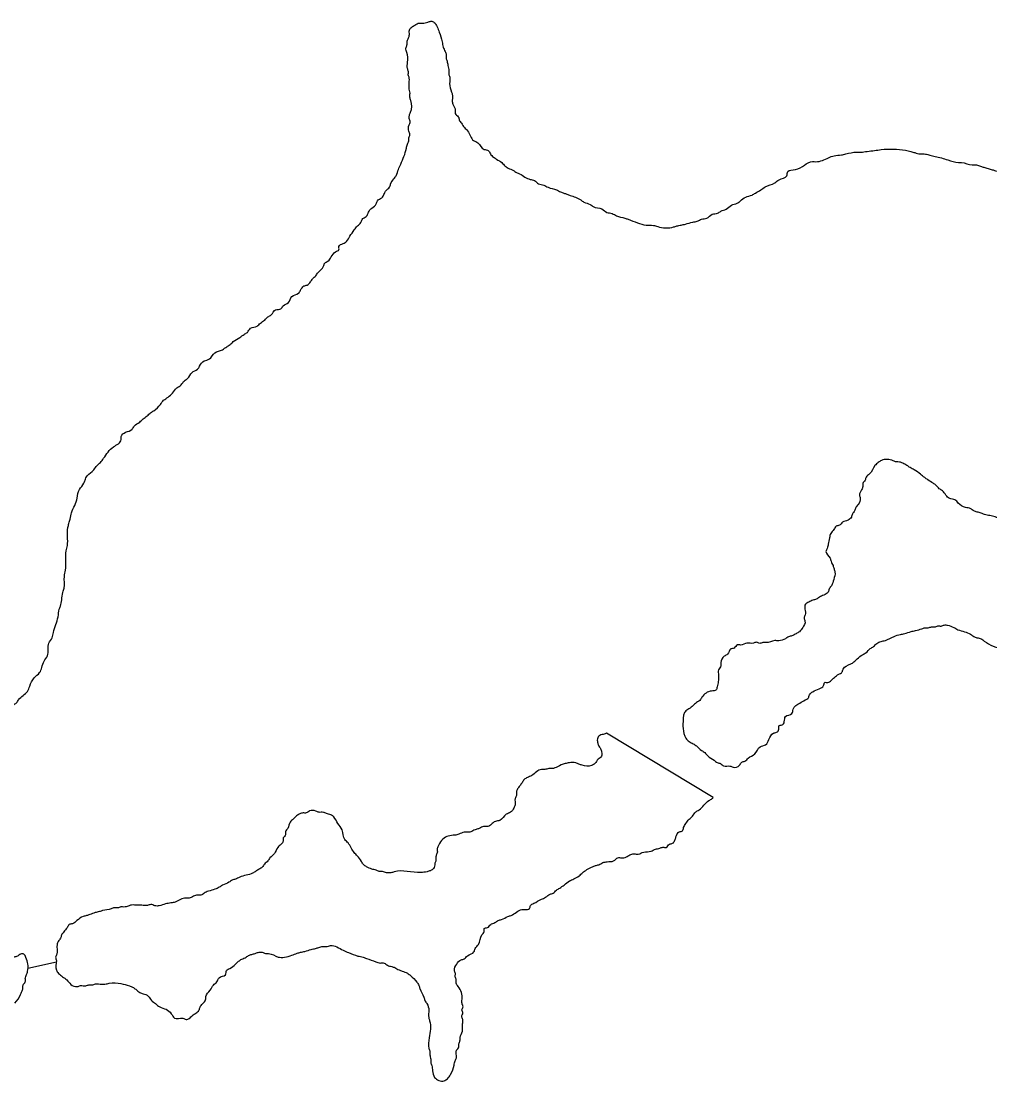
# Model space of a CAD drawing. Extents: x 2.4 to 73.1, y 4.5 to 25.6.
# Drawn here: x 33.5943 to 33.7673, y 19.8787 to 20.0681 of the extents above; entities that cross this region are included whole.
import ezdxf

# ---------------------------------------------------------------- set-up
doc = ezdxf.new("R2010")
doc.units = 0
for name, color, linetype in [('GM_X_Major_River', 7, 'Continuous'), ('GM_X_Minor_Lake', 7, 'Continuous'), ('GM_X_Minor_River', 7, 'Continuous')]:
    doc.layers.add(name, color=color, linetype=linetype)

msp = doc.modelspace()

# ---------------------------------------------------------------- linework, layer by layer
at = {"layer": 'GM_X_Major_River'}
for points in [[(33.6469, 20.0227), (33.64729, 20.02326), (33.64827, 20.02437), (33.64848, 20.02494), (33.64906, 20.0253), (33.64965, 20.02604), (33.65043, 20.02697), (33.65101, 20.02734), (33.65102, 20.02791), (33.6518, 20.02846), (33.65238, 20.02882), (33.65297, 20.02975), (33.65376, 20.03087), (33.65435, 20.03162), (33.65494, 20.03217), (33.65514, 20.03274), (33.65591, 20.03329), (33.65631, 20.03404), (33.6569, 20.03478), (33.65768, 20.03552), (33.65789, 20.03608), (33.65866, 20.03663), (33.65906, 20.03719), (33.65946, 20.03794), (33.66004, 20.0385), (33.66025, 20.03906), (33.66084, 20.04), (33.66123, 20.04056), (33.66164, 20.04168), (33.66205, 20.04262), (33.66307, 20.04545), (33.66328, 20.0462), (33.66349, 20.04677), (33.6635, 20.04734), (33.6637, 20.0479), (33.66353, 20.04848), (33.66356, 20.04962), (33.66376, 20.05018), (33.66359, 20.05076), (33.6636, 20.05133), (33.66381, 20.05189), (33.66386, 20.05398), (33.66369, 20.05456), (33.66371, 20.05532), (33.66354, 20.05627), (33.66355, 20.05684), (33.66357, 20.05741), (33.66358, 20.05798), (33.66341, 20.05856), (33.66342, 20.05913), (33.66325, 20.0597), (33.66328, 20.06084), (33.66313, 20.06256), (33.66296, 20.06332), (33.66317, 20.06389), (33.66318, 20.06446), (33.66339, 20.06502), (33.6636, 20.06578), (33.66361, 20.06654), (33.66401, 20.0671), (33.66459, 20.06746), (33.66536, 20.06782), (33.66593, 20.0678), (33.66688, 20.06797), (33.66746, 20.06814), (33.66802, 20.06794), (33.66857, 20.06716), (33.66893, 20.0662), (33.66945, 20.06447), (33.66962, 20.06352), (33.66998, 20.06275), (33.67016, 20.06217), (33.67014, 20.0616), (33.67032, 20.06103), (33.67049, 20.06026), (33.67065, 20.05931), (33.67064, 20.05874), (33.67081, 20.05816), (33.67078, 20.05702), (33.67112, 20.05549), (33.6713, 20.05492), (33.67127, 20.05378), (33.67144, 20.0532), (33.6718, 20.05224), (33.67178, 20.05167), (33.67234, 20.05109), (33.67251, 20.05051), (33.67288, 20.04993), (33.67343, 20.04916), (33.67399, 20.04857), (33.67508, 20.04683), (33.67583, 20.04643), (33.67694, 20.04526), (33.6777, 20.04505), (33.67806, 20.04447), (33.67862, 20.04388), (33.67918, 20.04349)], [(33.67918, 20.04349), (33.68011, 20.04289), (33.68067, 20.0423), (33.68123, 20.04191), (33.68217, 20.0415), (33.68273, 20.04111), (33.68329, 20.0409), (33.68423, 20.04031), (33.68517, 20.0399), (33.68592, 20.03969), (33.68667, 20.0391), (33.68761, 20.03888), (33.68836, 20.03848), (33.68987, 20.03806), (33.69062, 20.03766), (33.69119, 20.03745), (33.69175, 20.03725), (33.69232, 20.03704), (33.6942, 20.03623), (33.69476, 20.03583), (33.69589, 20.03542), (33.69645, 20.03503), (33.69796, 20.03461), (33.69889, 20.03401), (33.69983, 20.03379), (33.70059, 20.03339), (33.7021, 20.03297), (33.70266, 20.03277), (33.70436, 20.03215), (33.70587, 20.03173), (33.70719, 20.03169), (33.70795, 20.03148), (33.7108, 20.0314), (33.71137, 20.03158), (33.71214, 20.03174), (33.7129, 20.03191), (33.71424, 20.03226), (33.71501, 20.03243), (33.71578, 20.03279), (33.71673, 20.03295), (33.7177, 20.03368), (33.71866, 20.03385), (33.71923, 20.03421), (33.72019, 20.03457), (33.72116, 20.0353), (33.72212, 20.03565), (33.7227, 20.03602), (33.72367, 20.03675), (33.72482, 20.0371), (33.7254, 20.03746), (33.72637, 20.03801), (33.72714, 20.03856), (33.72887, 20.03927), (33.72964, 20.03982), (33.73099, 20.04054), (33.7312, 20.0413), (33.73254, 20.04164), (33.73562, 20.04308), (33.73619, 20.04306), (33.73849, 20.04376), (33.73945, 20.04411), (33.74078, 20.04427), (33.74155, 20.04444), (33.74346, 20.04476), (33.74422, 20.04474), (33.74536, 20.0449), (33.7467, 20.04506), (33.74784, 20.04521), (33.75221, 20.04509), (33.75315, 20.04488), (33.75391, 20.04467), (33.75485, 20.04445), (33.7558, 20.04442), (33.75656, 20.04421), (33.7575, 20.044), (33.75977, 20.04337), (33.76166, 20.04293), (33.76223, 20.04292), (33.76412, 20.04249), (33.76488, 20.04247), (33.76563, 20.04225), (33.7662, 20.04205), (33.76695, 20.04184), (33.76771, 20.04163), (33.76827, 20.04142), (33.76941, 20.0412), (33.77015, 20.04061), (33.77185, 20.04018), (33.77298, 20.03958), (33.77411, 20.03936), (33.77486, 20.03896), (33.77542, 20.03875), (33.77617, 20.03835), (33.77674, 20.03815), (33.7775, 20.03794), (33.77825, 20.03754), (33.77919, 20.03732)], [(33.77919, 20.03732), (33.7805, 20.03671), (33.78163, 20.0363), (33.78313, 20.0355), (33.78389, 20.03529), (33.78519, 20.0343), (33.78633, 20.03408), (33.78707, 20.03349), (33.78763, 20.03309), (33.7882, 20.03289), (33.78875, 20.0323), (33.78931, 20.03191), (33.79006, 20.03151), (33.79062, 20.03111), (33.79117, 20.03034), (33.79173, 20.02994), (33.79229, 20.02954), (33.79228, 20.02898), (33.79265, 20.0284), (33.79282, 20.02782), (33.79319, 20.02724), (33.79317, 20.02667), (33.79334, 20.02571), (33.79369, 20.02456), (33.79348, 20.02381), (33.79346, 20.02305), (33.79306, 20.0223), (33.79304, 20.02173), (33.79283, 20.02097), (33.79263, 20.02041), (33.79223, 20.01985), (33.79222, 20.01928), (33.79183, 20.01872), (33.79125, 20.01836), (33.79046, 20.01724), (33.79024, 20.0161), (33.78927, 20.01556), (33.78851, 20.01539), (33.78773, 20.01465), (33.78695, 20.0141), (33.78542, 20.01338), (33.78464, 20.01265), (33.78349, 20.0123), (33.78194, 20.01139), (33.78117, 20.01103), (33.7804, 20.01048), (33.77963, 20.01012), (33.77865, 20.0092), (33.77789, 20.00884), (33.7773, 20.00828), (33.77671, 20.00754), (33.77613, 20.00699), (33.77572, 20.00605), (33.77511, 20.00435), (33.77509, 20.00378), (33.77489, 20.00322), (33.77487, 20.00246), (33.77485, 20.0017), (33.77483, 20.00094), (33.775, 20.00036), (33.77535, 19.99883), (33.77552, 19.99826), (33.77588, 19.99749), (33.77625, 19.99691), (33.77642, 19.99633), (33.77679, 19.99575), (33.77749, 19.99345), (33.77785, 19.99268), (33.77802, 19.99211), (33.77839, 19.99152), (33.77874, 19.99037), (33.77891, 19.98961), (33.77907, 19.98865), (33.77906, 19.98808), (33.77924, 19.98751), (33.77922, 19.98694), (33.7794, 19.98636), (33.77935, 19.98465), (33.77894, 19.98352), (33.77836, 19.98316), (33.77739, 19.98224), (33.77698, 19.98111), (33.77525, 19.98058), (33.77467, 19.98003), (33.7739, 19.97948), (33.77333, 19.9795), (33.77256, 19.97933), (33.76876, 19.97943), (33.7682, 19.97964), (33.76725, 19.97985), (33.76631, 19.98007), (33.76574, 19.98027), (33.76499, 19.98049), (33.76442, 19.98069), (33.76386, 19.98109), (33.76292, 19.9813), (33.76161, 19.9821)], [(33.58476, 19.94227), (33.58629, 19.94261), (33.58724, 19.94277), (33.58782, 19.94314), (33.58858, 19.94312), (33.58917, 19.94367), (33.58994, 19.94403), (33.5909, 19.94458), (33.59167, 19.94513), (33.59284, 19.94604), (33.59342, 19.94641), (33.59381, 19.94697), (33.59537, 19.94845), (33.59578, 19.94939), (33.59658, 19.95088), (33.59755, 19.95181), (33.59795, 19.95275), (33.59836, 19.95388), (33.59896, 19.95481), (33.59921, 19.95709), (33.5998, 19.95802), (33.60001, 19.95896), (33.60085, 19.96179), (33.60107, 19.96312), (33.60128, 19.96368), (33.6015, 19.96482), (33.60172, 19.96614), (33.60193, 19.9669), (33.60198, 19.96899), (33.6022, 19.97012), (33.60229, 19.97354), (33.60251, 19.97449), (33.60259, 19.97772), (33.6028, 19.97847), (33.60301, 19.97922), (33.60323, 19.98036), (33.60383, 19.98167), (33.60425, 19.98299), (33.60467, 19.9845), (33.60546, 19.98562), (33.60566, 19.98619), (33.60606, 19.98693), (33.60723, 19.98804), (33.60782, 19.98879), (33.6084, 19.98934), (33.60899, 19.99009), (33.60978, 19.99121), (33.61075, 19.99213), (33.61212, 19.99342), (33.61213, 19.99399), (33.61291, 19.99473), (33.61407, 19.99527), (33.61446, 19.99583), (33.61543, 19.99656), (33.61602, 19.99712), (33.61679, 19.99767), (33.61737, 19.99822), (33.61795, 19.99859), (33.61912, 19.9997), (33.61971, 20.00044), (33.62049, 20.00099), (33.62127, 20.00173), (33.62205, 20.00266), (33.62283, 20.00321), (33.62341, 20.00395), (33.62399, 20.00431), (33.62478, 20.00543), (33.62575, 20.00598), (33.62614, 20.00654), (33.62693, 20.00747), (33.62789, 20.00782), (33.62887, 20.00893), (33.63021, 20.00947), (33.63098, 20.01002), (33.63156, 20.01038), (33.63215, 20.01093), (33.63331, 20.01166), (33.63408, 20.01221), (33.63466, 20.01258), (33.63525, 20.01332), (33.6364, 20.01367), (33.63698, 20.01422), (33.63776, 20.01477), (33.63834, 20.01533), (33.63892, 20.01569), (33.63971, 20.01662), (33.64066, 20.01678), (33.64106, 20.01734), (33.64202, 20.01789), (33.64262, 20.01901), (33.64378, 20.01955), (33.64417, 20.02011), (33.64476, 20.02086), (33.64533, 20.02103), (33.64592, 20.02158), (33.64631, 20.02214), (33.6469, 20.0227)], [(33.76161, 19.9821), (33.76105, 19.98268), (33.76011, 19.9829), (33.75881, 19.98427), (33.75825, 19.98466), (33.7577, 19.98525), (33.75714, 19.98564), (33.7562, 19.98624), (33.75564, 19.98663), (33.7549, 19.98723), (33.75378, 19.98802), (33.75303, 19.98842), (33.75247, 19.98881), (33.75172, 19.98921), (33.75115, 19.98942), (33.75058, 19.98944), (33.75002, 19.98964), (33.74793, 19.9897), (33.74735, 19.98933), (33.74676, 19.98878), (33.74578, 19.98729), (33.74519, 19.98673), (33.74499, 19.98617), (33.74459, 19.98561), (33.74458, 19.98504), (33.74437, 19.98447), (33.74397, 19.98353), (33.74414, 19.98296), (33.74373, 19.98183), (33.74334, 19.98127), (33.74313, 19.9807), (33.74274, 19.98015), (33.74254, 19.97958), (33.74195, 19.97903), (33.74099, 19.97867), (33.74041, 19.97812), (33.73983, 19.97794), (33.73944, 19.97738), (33.73885, 19.97664), (33.73864, 19.97589), (33.73842, 19.97475), (33.73821, 19.974), (33.738, 19.97343), (33.73874, 19.97227), (33.73891, 19.9717), (33.73927, 19.97093), (33.73945, 19.97035), (33.73962, 19.96977), (33.7394, 19.96845), (33.73899, 19.96732), (33.73859, 19.96676), (33.73839, 19.9662), (33.73761, 19.96565), (33.73684, 19.96529), (33.73626, 19.96492), (33.73569, 19.96475), (33.73492, 19.96439), (33.73434, 19.96403), (33.73429, 19.96213), (33.73409, 19.96156), (33.73426, 19.96099), (33.73385, 19.95986), (33.73326, 19.95911), (33.73268, 19.95875), (33.73191, 19.95839), (33.73134, 19.95822), (33.73076, 19.95785), (33.72961, 19.9575), (33.72885, 19.95752), (33.72732, 19.95718), (33.72675, 19.9572), (33.72618, 19.95703), (33.72561, 19.95723), (33.72504, 19.95706), (33.7239, 19.95709), (33.72275, 19.95674), (33.72218, 19.95676), (33.72159, 19.9562), (33.72102, 19.95603), (33.72042, 19.95509), (33.71984, 19.95473), (33.71925, 19.9536), (33.71923, 19.95303), (33.71883, 19.95228), (33.71881, 19.95134), (33.71878, 19.9502), (33.71856, 19.94925), (33.71836, 19.94869), (33.71759, 19.94852), (33.71585, 19.94742), (33.71546, 19.94686), (33.71469, 19.94632), (33.7141, 19.94576), (33.71333, 19.94521), (33.71274, 19.94466), (33.71254, 19.94409), (33.71252, 19.94352)], [(33.71252, 19.94352), (33.71248, 19.94181), (33.713, 19.94009), (33.71356, 19.9395), (33.71431, 19.9391), (33.71487, 19.93871), (33.7158, 19.93792), (33.71636, 19.93752), (33.71691, 19.93694), (33.71803, 19.93615), (33.71859, 19.93575), (33.71916, 19.93555), (33.71972, 19.93515), (33.72086, 19.93512), (33.72142, 19.93491), (33.72257, 19.93526), (33.72297, 19.93582), (33.72354, 19.936), (33.72413, 19.93655), (33.72529, 19.93728), (33.72627, 19.93858), (33.72723, 19.93894), (33.72782, 19.93987), (33.72861, 19.94099), (33.72919, 19.94116), (33.72958, 19.94172), (33.7296, 19.94229), (33.73017, 19.94247), (33.73057, 19.94303), (33.73078, 19.94397), (33.73194, 19.94451), (33.73215, 19.94527), (33.73332, 19.94637), (33.73428, 19.94692), (33.73486, 19.94728), (33.73506, 19.94785), (33.73565, 19.9484), (33.7368, 19.94894), (33.73758, 19.94949), (33.73778, 19.95005), (33.73835, 19.95004), (33.73893, 19.9504), (33.73951, 19.95096), (33.74029, 19.95151), (33.74087, 19.95187), (33.74107, 19.95244), (33.74243, 19.95335), (33.74301, 19.95371), (33.74359, 19.95427), (33.74456, 19.955), (33.74514, 19.95536), (33.74592, 19.9561), (33.7465, 19.95647), (33.74708, 19.95702), (33.74785, 19.95738), (33.74862, 19.95755), (33.75016, 19.95827), (33.75131, 19.95862), (33.75207, 19.95879), (33.75322, 19.95914), (33.75399, 19.95931), (33.75514, 19.95965), (33.75571, 19.95983), (33.75628, 19.95981), (33.75686, 19.95999), (33.75743, 19.95997), (33.758, 19.96015), (33.75857, 19.96013), (33.75914, 19.9603), (33.75971, 19.96029), (33.76085, 19.95988), (33.76159, 19.95948), (33.76385, 19.95865), (33.76441, 19.95826), (33.76498, 19.95805), (33.76573, 19.95784), (33.76629, 19.95745), (33.76968, 19.95621), (33.77025, 19.9562), (33.77082, 19.95599), (33.77139, 19.95598), (33.77195, 19.95577), (33.77252, 19.95575), (33.77309, 19.95574), (33.77366, 19.95553), (33.77423, 19.95552), (33.77479, 19.95531), (33.77897, 19.9552), (33.77974, 19.95537), (33.78031, 19.95554), (33.78088, 19.95553), (33.78146, 19.95589), (33.78203, 19.95606), (33.78319, 19.95679), (33.78377, 19.95697), (33.78454, 19.95733), (33.78512, 19.95769)]]:
    msp.add_spline(points, degree=3, dxfattribs=at)
at = {"layer": 'GM_X_Minor_Lake'}
msp.add_line((33.71788, 19.92952), (33.6988, 19.941), dxfattribs=at)
for points in [[(33.6988, 19.941), (33.69858, 19.94086), (33.69781, 19.94069), (33.69723, 19.94014), (33.69721, 19.93938), (33.69738, 19.93881), (33.69775, 19.93823), (33.69792, 19.93765), (33.69791, 19.93689), (33.69732, 19.93634), (33.69673, 19.93559), (33.69615, 19.93523), (33.69444, 19.93527), (33.69388, 19.93548), (33.69331, 19.93568), (33.69217, 19.93572), (33.69141, 19.93555), (33.69006, 19.93501), (33.6891, 19.93466), (33.68853, 19.93468), (33.68777, 19.93451), (33.6872, 19.93452), (33.68546, 19.93343), (33.68469, 19.93307), (33.68411, 19.93271), (33.68372, 19.93215), (33.68332, 19.93159), (33.68293, 19.93103), (33.68272, 19.93046), (33.68271, 19.92989), (33.6825, 19.92933), (33.68247, 19.92819), (33.68227, 19.92762), (33.68168, 19.92688), (33.68091, 19.92652), (33.67974, 19.92541), (33.67898, 19.92524), (33.6782, 19.92469), (33.67762, 19.92433), (33.67686, 19.92435), (33.67609, 19.92399), (33.67552, 19.92382), (33.67475, 19.92346), (33.67398, 19.92329), (33.67341, 19.9233), (33.67246, 19.92295), (33.67169, 19.92278), (33.67055, 19.92262), (33.66958, 19.92208), (33.66879, 19.92096), (33.66859, 19.92039), (33.66857, 19.91963), (33.66836, 19.91907), (33.66834, 19.91831), (33.66814, 19.91775)], [(33.66741, 19.88221), (33.66759, 19.88164), (33.66775, 19.88068), (33.6681, 19.87953), (33.6698, 19.87892), (33.67038, 19.87928), (33.67097, 19.88003), (33.67158, 19.88172), (33.67179, 19.88247), (33.67199, 19.88304), (33.67203, 19.88437), (33.67242, 19.88493), (33.67244, 19.8855), (33.67264, 19.88606), (33.67266, 19.88663), (33.67307, 19.88776), (33.67309, 19.88852), (33.6731, 19.88909), (33.67312, 19.88985), (33.67295, 19.89043), (33.67315, 19.89099), (33.67298, 19.89157), (33.67318, 19.89213), (33.673, 19.89271), (33.67302, 19.89347), (33.67232, 19.89577), (33.67196, 19.89635), (33.67197, 19.89692), (33.6718, 19.89749), (33.67181, 19.89806), (33.67164, 19.89864), (33.67205, 19.89977), (33.67283, 19.90051), (33.6734, 19.90068), (33.67398, 19.90124), (33.67514, 19.90196), (33.67535, 19.90253), (33.67594, 19.90327), (33.67655, 19.90497), (33.67695, 19.90553), (33.67696, 19.9061), (33.67754, 19.90627), (33.67812, 19.90682), (33.67889, 19.90718), (33.67947, 19.90755), (33.68005, 19.90772), (33.6812, 19.90826), (33.68177, 19.90844), (33.6837, 19.90952), (33.68427, 19.90951), (33.68504, 19.90968), (33.68524, 19.91024), (33.68582, 19.91061), (33.68717, 19.91133), (33.68794, 19.91169), (33.68872, 19.91224), (33.68929, 19.91241), (33.68987, 19.91297), (33.69045, 19.91333), (33.69123, 19.91388), (33.6922, 19.91461), (33.69297, 19.91497), (33.69393, 19.91552), (33.69452, 19.91607), (33.69529, 19.91662), (33.69683, 19.91734), (33.69741, 19.91751), (33.69817, 19.91787), (33.69894, 19.91804), (33.70008, 19.9182), (33.70086, 19.91875), (33.70143, 19.91873), (33.70238, 19.9189), (33.70296, 19.91926), (33.70373, 19.91943), (33.70449, 19.91941), (33.70545, 19.91976), (33.70678, 19.91992), (33.70755, 19.92028), (33.70832, 19.92045), (33.70889, 19.92062), (33.70946, 19.9206), (33.71004, 19.92116), (33.71062, 19.92133), (33.71101, 19.92189), (33.71122, 19.92246), (33.71181, 19.92339), (33.71239, 19.92357), (33.71259, 19.92413), (33.71299, 19.92488), (33.71358, 19.92562), (33.71417, 19.92618), (33.71475, 19.92692), (33.71533, 19.92729), (33.71709, 19.92895), (33.71767, 19.92931), (33.71788, 19.92952)], [(33.66814, 19.91775), (33.66792, 19.9168), (33.66735, 19.91644), (33.66677, 19.91626), (33.66563, 19.9161), (33.66088, 19.91623), (33.6603, 19.91606), (33.65954, 19.91608), (33.65879, 19.91629), (33.65822, 19.91631), (33.65765, 19.91651), (33.6569, 19.91672), (33.65596, 19.91713), (33.6554, 19.91752), (33.65503, 19.9181), (33.6543, 19.91907), (33.65374, 19.91966), (33.65265, 19.9214), (33.65209, 19.92199), (33.65157, 19.92371), (33.65084, 19.92487), (33.6501, 19.92603), (33.64955, 19.92643), (33.64879, 19.92664), (33.64823, 19.92685), (33.64747, 19.92687), (33.6469, 19.92707), (33.64576, 19.9271), (33.64518, 19.92674), (33.64461, 19.92675), (33.64404, 19.92658), (33.64346, 19.92622), (33.64287, 19.92566), (33.64229, 19.92511), (33.64188, 19.92398), (33.64148, 19.92342), (33.64147, 19.92285), (33.64107, 19.92229), (33.64106, 19.92172), (33.64067, 19.92116), (33.64008, 19.9206), (33.63948, 19.91948), (33.6387, 19.91874), (33.63831, 19.91818), (33.63772, 19.91763), (33.63733, 19.91707), (33.63675, 19.9167), (33.63617, 19.91634), (33.63559, 19.91598), (33.63329, 19.91528), (33.63252, 19.91492), (33.63195, 19.91474), (33.63137, 19.91438), (33.63021, 19.91384), (33.62963, 19.91348), (33.62886, 19.91312), (33.62771, 19.91277), (33.62694, 19.91241), (33.62636, 19.91205), (33.6258, 19.91206), (33.62503, 19.91189), (33.62426, 19.91153), (33.62369, 19.91155), (33.62177, 19.91084), (33.62101, 19.91067), (33.62005, 19.91051), (33.6189, 19.91016), (33.61814, 19.91018), (33.61739, 19.91039), (33.61681, 19.91022), (33.61605, 19.91024), (33.6151, 19.91026), (33.61396, 19.91029), (33.61339, 19.91012), (33.61262, 19.90995), (33.61206, 19.90997), (33.61148, 19.90979), (33.61091, 19.90981), (33.61034, 19.90963), (33.60881, 19.9093), (33.60823, 19.90912), (33.60747, 19.90895), (33.60651, 19.9086), (33.60593, 19.90842), (33.60536, 19.90825), (33.6042, 19.90752), (33.60342, 19.90697), (33.60285, 19.9068), (33.60245, 19.90624), (33.60187, 19.90549), (33.60147, 19.90493), (33.60127, 19.90437), (33.60087, 19.90381), (33.60067, 19.90324), (33.60062, 19.90153), (33.60042, 19.90097), (33.60059, 19.90039)], [(33.59311, 19.8928), (33.59416, 19.8943), (33.59437, 19.89486), (33.59457, 19.89543), (33.59459, 19.896), (33.59498, 19.89656), (33.595, 19.89713), (33.59521, 19.89788), (33.59541, 19.89845), (33.59545, 19.89978), (33.5951, 19.90093), (33.59473, 19.90151), (33.59416, 19.90152), (33.59358, 19.90116), (33.59301, 19.90098), (33.59242, 19.90043), (33.59165, 19.89988), (33.59107, 19.89971), (33.59049, 19.89915), (33.58933, 19.89842)], [(33.60059, 19.90039), (33.60055, 19.89868), (33.60091, 19.8981), (33.6024, 19.89692), (33.60314, 19.89614), (33.60427, 19.89573), (33.60485, 19.89591), (33.6058, 19.89588), (33.60637, 19.89605), (33.60694, 19.89604), (33.60752, 19.89621), (33.60809, 19.8962), (33.60923, 19.89617), (33.60999, 19.89634), (33.61208, 19.89628), (33.61359, 19.89586), (33.61416, 19.89565), (33.61472, 19.89525), (33.61546, 19.89466), (33.61603, 19.89446), (33.61697, 19.89405), (33.61752, 19.89328), (33.61826, 19.89269), (33.61901, 19.8921), (33.62014, 19.89168), (33.62107, 19.8909), (33.62162, 19.89012), (33.62314, 19.89008), (33.6237, 19.88988), (33.62428, 19.89005), (33.62486, 19.8906), (33.62544, 19.89097), (33.62602, 19.89152), (33.62623, 19.89209), (33.62662, 19.89265), (33.62721, 19.89339), (33.62723, 19.89396), (33.62802, 19.89508), (33.62861, 19.89602), (33.6292, 19.89657), (33.6296, 19.89732), (33.63075, 19.89786), (33.63096, 19.89861), (33.63154, 19.89898), (33.63251, 19.89971), (33.63309, 19.90026), (33.63367, 19.90063), (33.63444, 19.90099), (33.63502, 19.90135), (33.6356, 19.90153), (33.63617, 19.9017), (33.63675, 19.90188), (33.63732, 19.90186), (33.63788, 19.90165), (33.63845, 19.90164), (33.64015, 19.90102), (33.64128, 19.90099), (33.64262, 19.90133), (33.64358, 19.90169), (33.64416, 19.90186), (33.64492, 19.90203), (33.64607, 19.90238), (33.64684, 19.90255), (33.64741, 19.90272), (33.64818, 19.90289), (33.64875, 19.90288), (33.64951, 19.90305), (33.65177, 19.90222), (33.65271, 19.90182), (33.65441, 19.9012), (33.65535, 19.90099), (33.65592, 19.90078), (33.65761, 19.90016), (33.65837, 19.89995), (33.65912, 19.89993), (33.65969, 19.89954), (33.66044, 19.89932), (33.66101, 19.89912), (33.66175, 19.89872), (33.66232, 19.89851), (33.66326, 19.89811), (33.66382, 19.89771), (33.66493, 19.89654), (33.6653, 19.89596), (33.66547, 19.89539), (33.66619, 19.89384), (33.66637, 19.89327), (33.66673, 19.89269), (33.66708, 19.89154), (33.66705, 19.89021), (33.66722, 19.88963), (33.66714, 19.88659), (33.66709, 19.8847), (33.66727, 19.88412), (33.66726, 19.88355), (33.66743, 19.88278), (33.66741, 19.88221)]]:
    msp.add_spline(points, degree=3, dxfattribs=at)
at = {"layer": 'GM_X_Minor_River'}
msp.add_line((33.60058, 19.90011), (33.59542, 19.89897), dxfattribs=at)

doc.saveas('drawing.dxf')
